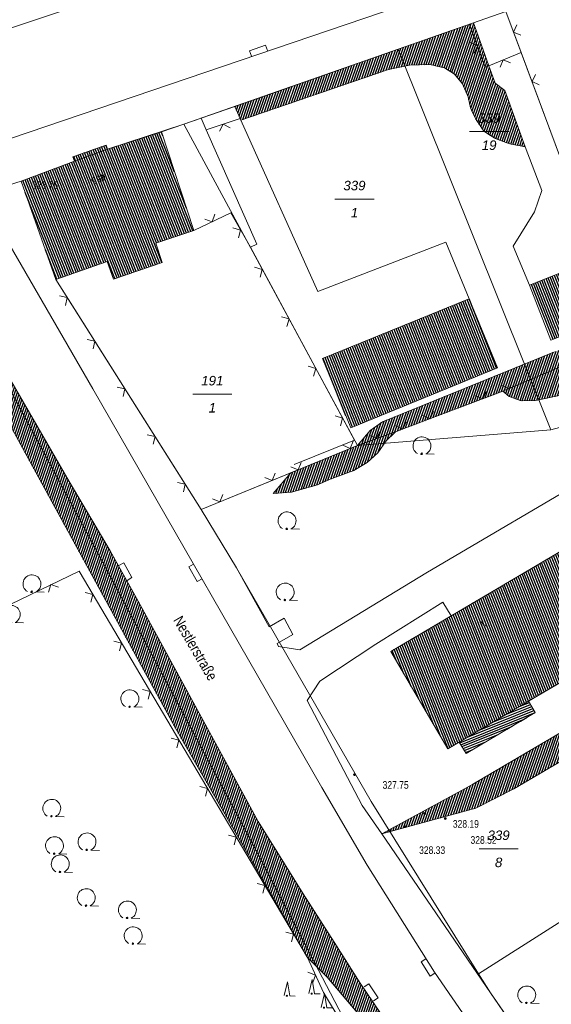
# Model space of a CAD drawing. Header units: metres. Extents: x 345144 to 348639, y 5629211 to 5635235.
# Tile 983 of 1056: x 347393 to 347440, y 5631269 to 5631356. Entities that reach past the tile are written whole.
import ezdxf
from ezdxf.enums import TextEntityAlignment as Align

# ---------------------------------------------------------------- set-up
doc = ezdxf.new("R2010")
doc.units = ezdxf.units.M
doc.header["$MEASUREMENT"] = 0
doc.linetypes.add('4_4', pattern=[1.4, 0.7, -0.7])
for name, color, linetype in [('011 Gebäude', 7, 'Continuous'), ('028 Geländeform', 7, 'Continuous'), ('028 Geländeform Ausg.', 7, 'Continuous'), ('065-066 Ver_Entsorgung Ausg.', 7, 'Continuous'), ('081-083 Topographie', 7, 'Continuous'), ('AX Flurstück', 7, 'Continuous'), ('AX Gebäude', 7, 'Continuous'), ('Definitionslinie', 7, 'Continuous'), ('Präsentationsobjekt -Text (punktförmig)', 7, 'Continuous'), ('Strasse Lokation', 7, 'Continuous')]:
    doc.layers.add(name, color=color, linetype=linetype)
doc.styles.add('ARIAL', font='arial.ttf', dxfattribs={"height": 1})
doc.styles.add('ARIALIT', font='ariali.ttf', dxfattribs={"height": 1})
pattern_1 = [(250.9552151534, (0, 0), (0.1890527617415, -0.065261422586), [])]
pattern_2 = [(111.5294117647, (0, 0), (-0.186045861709, -0.07339575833), [])]

# ---------------------------------------------------------------- blocks, each defined once
blk = doc.blocks.new('alk_043x_nrw')
h = blk.add_hatch(color=7)
edge = h.paths.add_edge_path(flags=0)
edge.add_arc((0, 0), 1, 180, 360, ccw=False)
edge.add_arc((0, 0), 1, 0, 180, ccw=False)
blk = doc.blocks.new('alk_7100_nrwx2')
at = {"true_color": 0x2e2e2e}
h = blk.add_hatch(color=250, dxfattribs=at)
edge = h.paths.add_edge_path(flags=0)
edge.add_arc((0.024073, -0.597267), 0.057254, 180, 360, ccw=False)
edge.add_arc((0.024073, -0.597267), 0.057255, 0, 180, ccw=False)
at = {"color": 250, "lineweight": 5, "true_color": 0x2e2e2e, "flags": 128}
blk.add_lwpolyline([(0.349382, -0.597267), (1, -0.597267)], dxfattribs=at)
at = {"color": 250, "lineweight": 5, "true_color": 0x2e2e2e}
for centre, radius, start, end in [((0.024073, 0.012362), 0.690995, -61.91481688, -118.08518312), ((0.024073, -0.597267), 0.057255, 0, 180), ((0.024073, -0.597267), 0.057254, 180, 0)]:
    blk.add_arc(centre, radius, start, end, dxfattribs=at)
blk = doc.blocks.new('alk_7200_nrwx2')
at = {"true_color": 0x2e2e2e}
h = blk.add_hatch(color=250, dxfattribs=at)
edge = h.paths.add_edge_path(flags=0)
edge.add_arc((-0.020544, -0.388118), 0.055525, 180, 360, ccw=False)
edge.add_arc((-0.020544, -0.388118), 0.055525, 0, 180, ccw=False)
at = {"color": 250, "lineweight": 5, "true_color": 0x2e2e2e, "flags": 128}
blk.add_lwpolyline([(-0.298168, -0.388118), (-0.020544, 1), (0.257079, -0.388118), (0.812326, -0.388118)], dxfattribs=at)
blk.add_lwpolyline([(-0.298168, -0.388118), (-0.020544, 1), (0.257079, -0.388118), (0.812326, -0.388118)], dxfattribs=at)
at = {"color": 250, "lineweight": 5, "true_color": 0x2e2e2e}
for start, end in [(0, 180), (180, 0)]:
    blk.add_arc((-0.020544, -0.388118), 0.055525, start, end, dxfattribs=at)
blk = doc.blocks.new('swc_strasseneinlauf')
at = {"color": 7, "lineweight": 5, "flags": 128}
blk.add_lwpolyline([(-1, 0), (-1, -0.666667), (1, -0.666667), (1, 0)], dxfattribs=at)

msp = doc.modelspace()

# ---------------------------------------------------------------- hatches: boundary and pattern name
at = {"layer": '011 Gebäude', "true_color": 0x8f8f8f}
h = msp.add_hatch(dxfattribs=at)
h.set_pattern_fill('_USER', color=252, scale=0.2, angle=201.88235294, style=0, pattern_type=0)
h.set_pattern_definition([(201.882352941, (0, 0), (0.074540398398, -0.185590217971), [])])
h.paths.add_polyline_path([(347438.805, 5631294.974), (347432.653, 5631291.35), (347432.653, 5631291.35), (347432.058, 5631292.361), (347432.058, 5631292.361), (347438.204, 5631295.995), (347438.204, 5631295.995)], flags=0)
at = {"layer": '028 Geländeform', "true_color": 0xb27500}
h = msp.add_hatch(dxfattribs=at)
h.set_pattern_fill('_USER', color=44, scale=0.2, angle=250.95521515, style=0, pattern_type=0)
h.set_pattern_definition(pattern_1)
h.paths.add_polyline_path([(347433.32, 5631356.174), (347434.023, 5631354.204), (347434.023, 5631354.204), (347434.677, 5631352.372), (347434.677, 5631352.372), (347435.233, 5631350.812), (347435.233, 5631350.812), (347436.098, 5631350.183), (347436.098, 5631350.183), (347436.452, 5631349.201), (347436.452, 5631349.201), (347437.132, 5631347.315), (347437.132, 5631347.315), (347437.904, 5631345.176), (347437.904, 5631345.176), (347436.555, 5631345.425), (347436.555, 5631345.425), (347435.633, 5631345.767), (347435.633, 5631345.767), (347435.2, 5631345.928), (347435.2, 5631345.928), (347434.581, 5631346.334), (347434.581, 5631346.334), (347434.225, 5631346.568), (347434.225, 5631346.568), (347433.722, 5631347.319), (347433.722, 5631347.319), (347433.598, 5631347.503), (347433.598, 5631347.503), (347433.155, 5631348.438), (347433.155, 5631348.438), (347433.058, 5631348.642), (347433.058, 5631348.642), (347432.84, 5631349.608), (347432.84, 5631349.608), (347432.328, 5631350.776), (347432.328, 5631350.776), (347431.636, 5631351.625), (347431.636, 5631351.625), (347430.735, 5631352.172), (347430.735, 5631352.172), (347429.43, 5631352.472), (347429.43, 5631352.472), (347427.638, 5631352.431), (347427.638, 5631352.431), (347425.781, 5631352.04), (347425.781, 5631352.04), (347412.674, 5631347.551), (347412.674, 5631347.551), (347412.608, 5631347.697), (347412.608, 5631347.697), (347412.128, 5631348.756), (347412.128, 5631348.756), (347426.634, 5631353.837), (347426.634, 5631353.837)], flags=0)
h = msp.add_hatch(dxfattribs=at)
h.set_pattern_fill('_USER', color=44, scale=0.2, angle=250.95521515, style=0, pattern_type=0)
h.set_pattern_definition(pattern_1)
h.paths.add_polyline_path([(347406.831, 5631293.669), (347391.698, 5631321.394), (347391.698, 5631321.394), (347387.651, 5631328.613), (347387.651, 5631328.613), (347382.207, 5631337.149), (347382.207, 5631337.149), (347382.437, 5631338.36), (347382.437, 5631338.36), (347382.586, 5631339.146), (347382.586, 5631339.146), (347382.58925, 5631339.145625), (347382.5925, 5631339.14525), (347382.59575, 5631339.144875), (347382.599, 5631339.1445), (347382.60225, 5631339.144125), (347382.6055, 5631339.14375), (347382.60875, 5631339.143375), (347382.612, 5631339.143), (347382.61525, 5631339.142625), (347382.6185, 5631339.14225), (347382.62175, 5631339.141875), (347382.625, 5631339.1415), (347382.62825, 5631339.141125), (347382.6315, 5631339.14075), (347382.63475, 5631339.140375), (347382.638, 5631339.14), (347382.638, 5631339.14), (347382.638625, 5631339.14), (347382.639266, 5631339.139984), (347382.639906, 5631339.139969), (347382.640563, 5631339.139938), (347382.641219, 5631339.139906), (347382.641891, 5631339.139859), (347382.642562, 5631339.139813), (347382.64325, 5631339.13975), (347382.643937, 5631339.139688), (347382.644641, 5631339.139609), (347382.645344, 5631339.139531), (347382.646062, 5631339.139438), (347382.646781, 5631339.139344), (347382.647516, 5631339.139234), (347382.64825, 5631339.139125), (347382.649, 5631339.139), (347382.649, 5631339.139), (347382.725875, 5631339.1295), (347382.801328, 5631339.116719), (347382.876781, 5631339.103937), (347382.950813, 5631339.087875), (347383.024844, 5631339.071812), (347383.097453, 5631339.052469), (347383.170063, 5631339.033125), (347383.24125, 5631339.0105), (347383.312438, 5631338.987875), (347383.382203, 5631338.961969), (347383.451969, 5631338.936063), (347383.520313, 5631338.906875), (347383.588656, 5631338.877688), (347383.655578, 5631338.845219), (347383.7225, 5631338.81275), (347383.788, 5631338.777), (347383.788, 5631338.777), (347383.790375, 5631338.775625), (347383.792766, 5631338.77425), (347383.795156, 5631338.772875), (347383.797563, 5631338.7715), (347383.799969, 5631338.770125), (347383.802391, 5631338.76875), (347383.804813, 5631338.767375), (347383.80725, 5631338.766), (347383.809688, 5631338.764625), (347383.812141, 5631338.76325), (347383.814594, 5631338.761875), (347383.817063, 5631338.7605), (347383.819531, 5631338.759125), (347383.822016, 5631338.75775), (347383.8245, 5631338.756375), (347383.827, 5631338.755), (347383.827, 5631338.755), (347383.844125, 5631338.745375), (347383.861141, 5631338.735516), (347383.878156, 5631338.725656), (347383.895062, 5631338.715563), (347383.911969, 5631338.705469), (347383.928766, 5631338.695141), (347383.945563, 5631338.684813), (347383.96225, 5631338.67425), (347383.978938, 5631338.663688), (347383.995516, 5631338.652891), (347384.012094, 5631338.642094), (347384.028562, 5631338.631063), (347384.045031, 5631338.620031), (347384.061391, 5631338.608766), (347384.07775, 5631338.5975), (347384.094, 5631338.586), (347384.094, 5631338.586), (347384.096375, 5631338.584375), (347384.098734, 5631338.58275), (347384.101094, 5631338.581125), (347384.103437, 5631338.5795), (347384.105781, 5631338.577875), (347384.108109, 5631338.57625), (347384.110437, 5631338.574625), (347384.11275, 5631338.573), (347384.115063, 5631338.571375), (347384.117359, 5631338.56975), (347384.119656, 5631338.568125), (347384.121937, 5631338.5665), (347384.124219, 5631338.564875), (347384.126484, 5631338.56325), (347384.12875, 5631338.561625), (347384.131, 5631338.56), (347384.131, 5631338.56), (347384.13125, 5631338.559875), (347384.1315, 5631338.559734), (347384.13175, 5631338.559594), (347384.132, 5631338.559438), (347384.13225, 5631338.559281), (347384.1325, 5631338.559109), (347384.13275, 5631338.558938), (347384.133, 5631338.55875), (347384.13325, 5631338.558563), (347384.1335, 5631338.558359), (347384.13375, 5631338.558156), (347384.134, 5631338.557938), (347384.13425, 5631338.557719), (347384.1345, 5631338.557484), (347384.13475, 5631338.55725), (347384.135, 5631338.557), (347384.135, 5631338.557), (347384.149, 5631338.546875), (347384.162938, 5631338.536563), (347384.176875, 5631338.52625), (347384.19075, 5631338.51575), (347384.204625, 5631338.50525), (347384.218437, 5631338.494563), (347384.23225, 5631338.483875), (347384.246, 5631338.473), (347384.25975, 5631338.462125), (347384.273438, 5631338.451063), (347384.287125, 5631338.44), (347384.30075, 5631338.42875), (347384.314375, 5631338.4175), (347384.327937, 5631338.406063), (347384.3415, 5631338.394625), (347384.355, 5631338.383), (347384.355, 5631338.383), (347384.84, 5631337.205), (347384.84, 5631337.205), (347385.374, 5631336.27), (347385.374, 5631336.27), (347397.441, 5631315.468), (347397.441, 5631315.468), (347401.061, 5631309.332), (347401.061, 5631309.332), (347403.568, 5631304.851), (347403.568, 5631304.851), (347414.214, 5631285.322), (347414.214, 5631285.322), (347418.208, 5631278.904), (347418.208, 5631278.904), (347420.945, 5631274.604), (347420.945, 5631274.604), (347423.256, 5631270.975), (347423.256, 5631270.975), (347432.158, 5631257.838), (347432.158, 5631257.838), (347441.344, 5631244.954), (347441.344, 5631244.954), (347447.534, 5631236.917), (347447.534, 5631236.917), (347449.165, 5631234.8), (347449.165, 5631234.8), (347448.175, 5631235.193), (347448.175, 5631235.193), (347446.902, 5631235.919), (347446.902, 5631235.919), (347431.741, 5631255.825), (347431.741, 5631255.825), (347422.993, 5631268.373), (347422.993, 5631268.373), (347420.334, 5631271.515), (347420.334, 5631271.515), (347419.386, 5631272.446), (347419.386, 5631272.446), (347418.575, 5631273.242), (347418.575, 5631273.242)], flags=0)
h = msp.add_hatch(dxfattribs=at)
h.set_pattern_fill('_USER', color=44, scale=0.2, angle=250.95521515, style=0, pattern_type=0)
h.set_pattern_definition(pattern_1)
h.paths.add_polyline_path([(347425.236, 5631320.777), (347436.963, 5631325.549), (347436.963, 5631325.549), (347440.521, 5631326.995), (347440.521, 5631326.995), (347442.58, 5631327.834), (347442.58, 5631327.834), (347445.479, 5631329.013), (347445.479, 5631329.013), (347445.723, 5631329.112), (347445.723, 5631329.112), (347446.267, 5631327.871), (347446.267, 5631327.871), (347447.661, 5631324.878), (347447.661, 5631324.878), (347448.06, 5631324.02), (347448.06, 5631324.02), (347448.611, 5631323.334), (347448.611, 5631323.334), (347448.823, 5631323.246), (347448.823, 5631323.246), (347449.341, 5631323.029), (347449.341, 5631323.029), (347448.977, 5631320.147), (347448.977, 5631320.147), (347446.59, 5631324.325), (347446.59, 5631324.325), (347438.856, 5631322.673), (347438.856, 5631322.673), (347437.54, 5631322.647), (347437.54, 5631322.647), (347436.483, 5631323.033), (347436.483, 5631323.033), (347435.929, 5631323.5), (347435.929, 5631323.5), (347427.687, 5631320.379), (347427.687, 5631320.379), (347426.396, 5631319.894), (347426.396, 5631319.894), (347425.574, 5631319.084), (347425.574, 5631319.084), (347424.822, 5631318.024), (347424.822, 5631318.024), (347423.874, 5631317.16), (347423.874, 5631317.16), (347422.701, 5631316.47), (347422.701, 5631316.47), (347420.608, 5631315.676), (347420.608, 5631315.676), (347419.471, 5631315.191), (347419.471, 5631315.191), (347417.162, 5631314.547), (347417.162, 5631314.547), (347415.534, 5631314.404), (347415.534, 5631314.404), (347417.102, 5631316.259), (347417.102, 5631316.259), (347423.014, 5631318.68), (347423.014, 5631318.68), (347424.153, 5631320.013), (347424.153, 5631320.013)], flags=0)
h = msp.add_hatch(dxfattribs=at)
h.set_pattern_fill('_USER', color=44, scale=0.2, angle=250.95521515, style=0, pattern_type=0)
h.set_pattern_definition(pattern_1)
h.paths.add_polyline_path([(347433.321, 5631288.672), (347471.151, 5631310.906), (347471.151, 5631310.906), (347471.449, 5631311.081), (347471.449, 5631311.081), (347475.222, 5631313.356), (347475.222, 5631313.356), (347476.416, 5631314.094), (347476.416, 5631314.094), (347478.282, 5631315.247), (347478.282, 5631315.247), (347477.229, 5631313.244), (347477.229, 5631313.244), (347476.167, 5631312.025), (347476.167, 5631312.025), (347474.353, 5631310.594), (347474.353, 5631310.594), (347472.337, 5631309.017), (347472.337, 5631309.017), (347436.893, 5631288.223), (347436.893, 5631288.223), (347433.512, 5631286.505), (347433.512, 5631286.505), (347425.177, 5631284.233), (347425.177, 5631284.233), (347432.628, 5631288.265), (347432.628, 5631288.265)], flags=0)
at = {"layer": 'AX Gebäude', "true_color": 0x4f4f4f}
h = msp.add_hatch(dxfattribs=at)
h.set_pattern_fill('_USER', color=251, scale=0.2, angle=111.52941176, style=0, pattern_type=0)
h.set_pattern_definition(pattern_2)
h.paths.add_polyline_path([(347400.846, 5631344.958), (347405.613, 5631346.516), (347408.488, 5631337.738), (347405.11, 5631336.627), (347405.685, 5631334.907), (347401.354, 5631333.436), (347400.81, 5631335.012), (347396.244, 5631333.407), (347393.175, 5631342.118), (347397.892, 5631343.907), (347397.753, 5631344.286), (347400.719, 5631345.335)], flags=0)
h = msp.add_hatch(dxfattribs=at)
h.set_pattern_fill('_USER', color=251, scale=0.2, angle=111.52941176, style=0, pattern_type=0)
h.set_pattern_definition(pattern_2)
h.paths.add_polyline_path([(347438.278, 5631332.899), (347443.292, 5631334.868), (347445.209, 5631329.99), (347440.195, 5631328.02)], flags=0)
h = msp.add_hatch(dxfattribs=at)
h.set_pattern_fill('_USER', color=251, scale=0.2, angle=111.52941176, style=0, pattern_type=0)
h.set_pattern_definition(pattern_2)
h.paths.add_polyline_path([(347419.912, 5631326.383), (347432.944, 5631331.702), (347435.45, 5631325.562), (347422.418, 5631320.242)], flags=0)
h = msp.add_hatch(dxfattribs=at)
h.set_pattern_fill('_USER', color=251, scale=0.2, angle=111.52941176, style=0, pattern_type=0)
h.set_pattern_definition(pattern_2)
h.paths.add_polyline_path([(347425.975, 5631300.408), (347460.33, 5631320.657), (347465.42, 5631311.945), (347438.203, 5631295.995), (347431.047, 5631291.767)], flags=0)

# ---------------------------------------------------------------- linework, layer by layer
at = {"layer": '011 Gebäude', "color": 251, "linetype": 'Continuous', "lineweight": 13, "true_color": 0x4f4f4f, "flags": 128}
msp.add_lwpolyline([(347438.805, 5631294.974), (347432.653, 5631291.35), (347432.653, 5631291.35), (347432.058, 5631292.361), (347432.058, 5631292.361), (347438.204, 5631295.995), (347438.204, 5631295.995), (347438.805, 5631294.974)], dxfattribs=at)
at = {"layer": '081-083 Topographie', "color": 7, "linetype": 'Continuous', "lineweight": 5, "flags": 128}
for points in [[(347559.194, 5631403.408), (347553.763, 5631401.16), (347553.763, 5631401.16), (347545.83, 5631397.923), (347545.83, 5631397.923), (347535.431, 5631394.333), (347535.431, 5631394.333), (347524.769, 5631390.798), (347524.769, 5631390.798), (347514.957, 5631387.413), (347514.957, 5631387.413), (347505.566, 5631384.009), (347505.566, 5631384.009), (347488.382, 5631378.43), (347488.382, 5631378.43), (347451.911, 5631366.204), (347451.911, 5631366.204), (347392.231, 5631345.921), (347392.231, 5631345.921), (347391.255, 5631345.427)], [(347436.176, 5631357.172), (347437.555, 5631353.541)], [(347432.967, 5631356.025), (347434.357, 5631352.242), (347434.357, 5631352.242), (347434.677, 5631352.372), (347434.677, 5631352.372), (347437.555, 5631353.541)], [(347437.555, 5631353.541), (347441.22, 5631343.689), (347441.22, 5631343.689), (347449.851, 5631323.096)], [(347409.133, 5631347.708), (347412.128, 5631348.756)], [(347405.612, 5631346.515), (347407.61, 5631347.175), (347407.61, 5631347.175), (347409.133, 5631347.708)], [(347413.512, 5631336.257), (347414.093, 5631336.549), (347414.093, 5631336.549), (347409.589, 5631346.676), (347409.589, 5631346.676), (347409.133, 5631347.708)], [(347409.589, 5631346.676), (347412.608, 5631347.697)], [(347412.674, 5631347.551), (347419.496, 5631332.334), (347419.496, 5631332.334), (347430.869, 5631336.712), (347430.869, 5631336.712), (347432.944, 5631331.702)], [(347437.904, 5631345.176), (347439.376, 5631341.304), (347439.376, 5631341.304), (347438.732, 5631339.401), (347438.732, 5631339.401), (347436.843, 5631336.352), (347436.843, 5631336.352), (347438.278, 5631332.898)], [(347389.716, 5631340.995), (347390.181, 5631339.816), (347390.181, 5631339.816), (347399.527, 5631323.697)], [(347408.488, 5631337.738), (347411.782, 5631339.313), (347411.782, 5631339.313), (347413.512, 5631336.257), (347413.512, 5631336.257), (347422.765, 5631319.142)], [(347385.374, 5631336.27), (347397.441, 5631315.468), (347397.441, 5631315.468), (347401.061, 5631309.332), (347401.061, 5631309.332), (347403.568, 5631304.851), (347403.568, 5631304.851), (347414.214, 5631285.322), (347414.214, 5631285.322), (347418.208, 5631278.904), (347418.208, 5631278.904), (347420.945, 5631274.604), (347420.945, 5631274.604), (347423.256, 5631270.975), (347423.256, 5631270.975), (347432.158, 5631257.838)], [(347396.244, 5631333.407), (347398.283, 5631330.181), (347398.283, 5631330.181), (347409.144, 5631313), (347409.144, 5631313), (347417.102, 5631316.259), (347417.102, 5631316.259), (347423.014, 5631318.68), (347423.014, 5631318.68), (347426.396, 5631319.894), (347426.396, 5631319.894), (347427.687, 5631320.379), (347427.687, 5631320.379), (347435.929, 5631323.5), (347435.929, 5631323.5), (347446.267, 5631327.871)], [(347409.144, 5631313), (347412.285, 5631307.809), (347412.285, 5631307.809), (347415.173, 5631302.587), (347415.173, 5631302.587), (347416.505, 5631303.35), (347416.505, 5631303.35), (347417.277, 5631301.906), (347417.277, 5631301.906), (347415.889, 5631301.112), (347415.889, 5631301.112), (347416.015, 5631300.851), (347416.015, 5631300.851), (347417.907, 5631300.552), (347417.907, 5631300.552), (347429.222, 5631307.435), (347429.222, 5631307.435), (347444.543, 5631316.432), (347444.543, 5631316.432), (347441.378, 5631321.456), (347441.378, 5631321.456), (347445.068, 5631323.253)], [(347417.399, 5631316.981), (347422.765, 5631319.142)], [(347384.325, 5631300.768), (347398.305, 5631307.539), (347398.305, 5631307.539), (347418.575, 5631273.242), (347418.575, 5631273.242), (347420.009, 5631270.148), (347420.009, 5631270.148), (347427.849, 5631257.13), (347427.849, 5631257.13), (347429.696, 5631253.824), (347429.696, 5631253.824), (347446.14, 5631232.185), (347446.14, 5631232.185), (347466.352, 5631206.14)], [(347436.952, 5631267.024), (347434.82, 5631270.109), (347434.82, 5631270.109), (347425.177, 5631284.233), (347425.177, 5631284.233), (347423.445, 5631286.746), (347423.445, 5631286.746), (347418.556, 5631296.057), (347418.556, 5631296.057), (347419.669, 5631297.76), (347419.669, 5631297.76), (347424.644, 5631301.054), (347424.644, 5631301.054), (347430.61, 5631304.77), (347430.61, 5631304.77), (347431.33, 5631303.565)]]:
    msp.add_lwpolyline(points, dxfattribs=at)
at = {"layer": 'AX Flurstück', "color": 8, "linetype": 'Continuous', "lineweight": 13, "true_color": 0x808080, "flags": 128}
for points in [[(347563.524, 5631400.091), (347541.154, 5631392.574), (347538.773, 5631391.83), (347533.267, 5631390.021), (347509.655, 5631382.233), (347493.091, 5631376.415), (347492.485, 5631376.203), (347489.06, 5631375.135), (347476.7, 5631371.135), (347473.404, 5631370.068), (347469.194, 5631368.706), (347456.884, 5631364.406), (347436.176, 5631357.172), (347426.634, 5631353.837), (347407.611, 5631347.175), (347400.846, 5631344.958), (347397.892, 5631343.907), (347393.175, 5631342.118)], [(347456.884, 5631364.406), (347460.301, 5631356.953), (347470.02, 5631336.275), (347472.537, 5631331.219), (347449.985, 5631322.698), (347441.22, 5631343.689), (347436.176, 5631357.172), (347456.884, 5631364.406)], [(347436.176, 5631357.172), (347441.22, 5631343.689), (347449.985, 5631322.698), (347440.192, 5631320.074), (347426.634, 5631353.837), (347436.176, 5631357.172)], [(347426.634, 5631353.837), (347440.192, 5631320.074), (347423.014, 5631318.681), (347407.611, 5631347.175), (347426.634, 5631353.837)], [(347407.611, 5631347.175), (347423.014, 5631318.681), (347409.145, 5631313), (347396.244, 5631333.407), (347393.175, 5631342.118), (347397.892, 5631343.907), (347400.846, 5631344.958), (347407.611, 5631347.175)], [(347393.175, 5631342.118), (347388.425, 5631340.648), (347383.962, 5631338.831), (347344.17, 5631326.531), (347310.778, 5631315.187), (347302.146, 5631312.065), (347293.928, 5631309.093), (347294.6, 5631307.448), (347278.76, 5631302.208)], [(347388.425, 5631340.648), (347393.175, 5631342.118), (347396.244, 5631333.407), (347409.145, 5631313), (347412.286, 5631307.809), (347424.223, 5631287.101), (347433.759, 5631271.813), (347434.82, 5631270.109), (347446.19, 5631253.657), (347458.131, 5631237.721), (347470.356, 5631221.865), (347480.443, 5631208.827), (347482.552, 5631206.069), (347494.83, 5631190.279), (347507.077, 5631174.492), (347515.417, 5631163.756)], [(347398.443, 5631162.881), (347388.988, 5631174.67), (347368.831, 5631202.336), (347354.26, 5631224.605), (347338.46, 5631257.681), (347322.685, 5631290.449), (347310.778, 5631315.187), (347344.17, 5631326.531), (347383.962, 5631338.831), (347384.84, 5631337.205), (347399.906, 5631309.244), (347413.811, 5631283.114), (347422.076, 5631267.3), (347427.849, 5631257.131), (347446.139, 5631232.186), (347466.217, 5631207.86)], [(347515.469, 5631146.562), (347466.217, 5631207.86), (347446.139, 5631232.186), (347427.849, 5631257.131), (347422.076, 5631267.3), (347413.811, 5631283.114), (347399.906, 5631309.244), (347384.84, 5631337.205)], [(347423.014, 5631318.681), (347440.192, 5631320.074), (347449.985, 5631322.698), (347472.537, 5631331.219), (347472.833, 5631330.626), (347486.095, 5631305.071), (347433.759, 5631271.813), (347424.223, 5631287.101), (347412.286, 5631307.809), (347409.145, 5631313), (347423.014, 5631318.681)], [(347486.095, 5631305.071), (347503.955, 5631270.533), (347458.131, 5631237.721), (347446.19, 5631253.657), (347434.82, 5631270.109), (347433.759, 5631271.813), (347486.095, 5631305.071)]]:
    msp.add_lwpolyline(points, dxfattribs=at)
at = {"layer": 'AX Gebäude', "color": 7, "linetype": 'Continuous', "lineweight": 5, "flags": 128}
for points in [[(347400.846, 5631344.958), (347405.613, 5631346.516), (347408.488, 5631337.738), (347405.11, 5631336.627), (347405.685, 5631334.907), (347401.354, 5631333.436), (347400.81, 5631335.012), (347396.244, 5631333.407), (347393.175, 5631342.118), (347397.892, 5631343.907), (347397.753, 5631344.286), (347400.719, 5631345.335), (347400.846, 5631344.958)], [(347438.278, 5631332.899), (347443.292, 5631334.868), (347445.209, 5631329.99), (347440.195, 5631328.02), (347438.278, 5631332.899)], [(347419.912, 5631326.383), (347432.944, 5631331.702), (347435.45, 5631325.562), (347422.418, 5631320.242), (347419.912, 5631326.383)], [(347425.975, 5631300.408), (347460.33, 5631320.657), (347465.42, 5631311.945), (347438.203, 5631295.995), (347431.047, 5631291.767), (347425.975, 5631300.408)]]:
    msp.add_lwpolyline(points, dxfattribs=at)
at = {"layer": 'Definitionslinie', "color": 219, "linetype": 'Continuous', "lineweight": 5, "true_color": 0x5c3d57, "flags": 128}
for points in [[(347542.004, 5631406.284), (347536.606, 5631404.228), (347532.834, 5631402.91), (347524.55, 5631400.107), (347524.377, 5631400.049), (347505.695, 5631393.908), (347488.741, 5631388.153), (347466.697, 5631380.81), (347449.015, 5631374.851), (347436.052, 5631370.355), (347418.567, 5631364.641), (347402.435, 5631359.117), (347382.236, 5631352.39)], [(347429.843, 5631271.938), (347423.88, 5631281.452), (347419.871, 5631288.344), (347399.527, 5631323.697)], [(347429.843, 5631271.938), (347441.798, 5631254.577), (347447.368, 5631246.924), (347451.084, 5631241.855), (347454.492, 5631237.366), (347463.15, 5631226.207)]]:
    msp.add_lwpolyline(points, dxfattribs=at)
at = {"layer": 'Definitionslinie', "color": 7, "linetype": 'Continuous', "lineweight": 5, "flags": 128}
for points in [[(347392.231, 5631345.921), (347451.911, 5631366.204)], [(347436.176, 5631357.172), (347437.555, 5631353.541)], [(347432.967, 5631356.025), (347434.357, 5631352.242)], [(347437.155, 5631356.001), (347436.866, 5631355.357), (347437.51, 5631355.067)], [(347437.155, 5631356.001), (347436.866, 5631355.357), (347437.51, 5631355.067)], [(347433.365, 5631353.492), (347433.662, 5631354.134), (347433.02, 5631354.43)], [(347433.365, 5631353.492), (347433.662, 5631354.134), (347433.02, 5631354.43)], [(347434.357, 5631352.242), (347434.677, 5631352.372), (347434.677, 5631352.372), (347437.555, 5631353.541)], [(347437.555, 5631353.541), (347441.22, 5631343.689)], [(347436.607, 5631352.616), (347435.956, 5631352.892), (347435.681, 5631352.24)], [(347436.607, 5631352.616), (347435.956, 5631352.892), (347435.681, 5631352.24)], [(347438.81, 5631351.601), (347438.516, 5631350.958), (347439.159, 5631350.664)], [(347438.81, 5631351.601), (347438.516, 5631350.958), (347439.159, 5631350.664)], [(347409.133, 5631347.708), (347412.128, 5631348.756)], [(347405.612, 5631346.515), (347407.61, 5631347.175)], [(347407.61, 5631347.175), (347409.133, 5631347.708)], [(347409.133, 5631347.708), (347409.589, 5631346.676)], [(347409.589, 5631346.676), (347412.608, 5631347.697)], [(347411.732, 5631346.873), (347411.099, 5631347.187), (347410.785, 5631346.553)], [(347411.732, 5631346.873), (347411.099, 5631347.187), (347410.785, 5631346.553)], [(347412.674, 5631347.551), (347419.496, 5631332.334)], [(347409.589, 5631346.676), (347414.093, 5631336.549)], [(347437.904, 5631345.176), (347439.376, 5631341.304)], [(347438.732, 5631339.401), (347439.376, 5631341.304)], [(347390.181, 5631339.816), (347399.527, 5631323.697)], [(347408.488, 5631337.738), (347411.782, 5631339.313)], [(347409.468, 5631338.761), (347410.135, 5631338.526), (347410.37, 5631339.192)], [(347409.468, 5631338.761), (347410.135, 5631338.526), (347410.37, 5631339.192)], [(347411.782, 5631339.313), (347413.512, 5631336.257)], [(347436.843, 5631336.352), (347438.732, 5631339.401)], [(347412.458, 5631337.104), (347412.647, 5631337.785), (347411.966, 5631337.974)], [(347412.458, 5631337.104), (347412.647, 5631337.785), (347411.966, 5631337.974)], [(347419.496, 5631332.334), (347430.869, 5631336.712)], [(347430.869, 5631336.712), (347432.944, 5631331.702)], [(347385.374, 5631336.27), (347397.441, 5631315.468)], [(347413.512, 5631336.257), (347414.093, 5631336.549)], [(347413.512, 5631336.257), (347422.765, 5631319.142)], [(347436.843, 5631336.352), (347438.278, 5631332.898)], [(347414.37, 5631333.619), (347414.572, 5631334.297), (347413.894, 5631334.499)], [(347414.37, 5631333.619), (347414.572, 5631334.297), (347413.894, 5631334.499)], [(347396.244, 5631333.407), (347398.283, 5631330.181)], [(347397.108, 5631331.104), (347397.264, 5631331.794), (347396.574, 5631331.949)], [(347397.108, 5631331.104), (347397.264, 5631331.794), (347396.574, 5631331.949)], [(347398.283, 5631330.181), (347409.144, 5631313)], [(347416.748, 5631329.221), (347416.95, 5631329.899), (347416.272, 5631330.101)], [(347416.748, 5631329.221), (347416.95, 5631329.899), (347416.272, 5631330.101)], [(347399.551, 5631327.24), (347399.706, 5631327.93), (347399.016, 5631328.085)], [(347399.551, 5631327.24), (347399.706, 5631327.93), (347399.016, 5631328.085)], [(347435.929, 5631323.5), (347446.267, 5631327.871)], [(347419.125, 5631324.823), (347419.327, 5631325.5), (347418.65, 5631325.702)], [(347419.125, 5631324.823), (347419.327, 5631325.5), (347418.65, 5631325.702)], [(347435.837, 5631324.004), (347436.493, 5631323.738), (347436.759, 5631324.394)], [(347435.837, 5631324.004), (347436.493, 5631323.738), (347436.759, 5631324.394)], [(347402.222, 5631323.014), (347402.378, 5631323.704), (347401.688, 5631323.859)], [(347402.222, 5631323.014), (347402.378, 5631323.704), (347401.688, 5631323.859)], [(347427.687, 5631320.379), (347435.929, 5631323.5)], [(347433.501, 5631323.115), (347434.146, 5631322.825), (347434.437, 5631323.469)], [(347433.501, 5631323.115), (347434.146, 5631322.825), (347434.437, 5631323.469)], [(347421.503, 5631320.424), (347421.705, 5631321.102), (347421.028, 5631321.304)], [(347421.503, 5631320.424), (347421.705, 5631321.102), (347421.028, 5631321.304)], [(347428.825, 5631321.345), (347429.47, 5631321.054), (347429.761, 5631321.699)], [(347428.825, 5631321.345), (347429.47, 5631321.054), (347429.761, 5631321.699)], [(347426.396, 5631319.894), (347427.687, 5631320.379)], [(347426.398, 5631320.429), (347427.042, 5631320.137), (347427.334, 5631320.78)], [(347426.398, 5631320.429), (347427.042, 5631320.137), (347427.334, 5631320.78)], [(347404.894, 5631318.788), (347405.049, 5631319.477), (347404.36, 5631319.633)], [(347404.894, 5631318.788), (347405.049, 5631319.477), (347404.36, 5631319.633)], [(347417.399, 5631316.981), (347422.765, 5631319.142)], [(347423.014, 5631318.68), (347426.396, 5631319.894)], [(347424.065, 5631319.589), (347424.705, 5631319.287), (347425.007, 5631319.927)], [(347424.065, 5631319.589), (347424.705, 5631319.287), (347425.007, 5631319.927)], [(347417.102, 5631316.259), (347423.014, 5631318.68)], [(347421.719, 5631318.69), (347422.372, 5631318.417), (347422.645, 5631319.069)], [(347421.719, 5631318.69), (347422.372, 5631318.417), (347422.645, 5631319.069)], [(347417.092, 5631316.795), (347417.744, 5631316.522), (347418.018, 5631317.174)], [(347417.092, 5631316.795), (347417.744, 5631316.522), (347418.018, 5631317.174)], [(347409.144, 5631313), (347417.102, 5631316.259)], [(347414.784, 5631315.85), (347415.437, 5631315.577), (347415.71, 5631316.229)], [(347414.784, 5631315.85), (347415.437, 5631315.577), (347415.71, 5631316.229)], [(347429.222, 5631307.435), (347444.543, 5631316.432)], [(347397.441, 5631315.468), (347401.061, 5631309.332)], [(347407.566, 5631314.561), (347407.721, 5631315.251), (347407.031, 5631315.406)], [(347407.566, 5631314.561), (347407.721, 5631315.251), (347407.031, 5631315.406)], [(347410.157, 5631313.955), (347410.809, 5631313.682), (347411.083, 5631314.334)], [(347410.157, 5631313.955), (347410.809, 5631313.682), (347411.083, 5631314.334)], [(347409.144, 5631313), (347412.285, 5631307.809)], [(347401.061, 5631309.332), (347403.568, 5631304.851)], [(347412.285, 5631307.809), (347415.173, 5631302.587)], [(347384.325, 5631300.768), (347398.305, 5631307.539)], [(347398.305, 5631307.539), (347418.575, 5631273.242)], [(347417.907, 5631300.552), (347429.222, 5631307.435)], [(347396.483, 5631306.101), (347395.815, 5631306.333), (347395.583, 5631305.665)], [(347396.483, 5631306.101), (347395.815, 5631306.333), (347395.583, 5631305.665)], [(347399.36, 5631304.771), (347399.536, 5631305.456), (347398.851, 5631305.632)], [(347399.36, 5631304.771), (347399.536, 5631305.456), (347398.851, 5631305.632)], [(347403.568, 5631304.851), (347414.214, 5631285.322)], [(347424.644, 5631301.054), (347430.61, 5631304.77)], [(347430.61, 5631304.77), (347431.33, 5631303.565)], [(347415.173, 5631302.587), (347416.505, 5631303.35)], [(347416.505, 5631303.35), (347417.277, 5631301.906)], [(347415.889, 5631301.112), (347417.277, 5631301.906)], [(347401.904, 5631300.467), (347402.08, 5631301.152), (347401.395, 5631301.328)], [(347401.904, 5631300.467), (347402.08, 5631301.152), (347401.395, 5631301.328)], [(347415.889, 5631301.112), (347416.015, 5631300.851)], [(347416.015, 5631300.851), (347417.907, 5631300.552)], [(347419.669, 5631297.76), (347424.644, 5631301.054)], [(347418.556, 5631296.057), (347419.669, 5631297.76)], [(347404.448, 5631296.162), (347404.624, 5631296.847), (347403.939, 5631297.023)], [(347404.448, 5631296.162), (347404.624, 5631296.847), (347403.939, 5631297.023)], [(347418.556, 5631296.057), (347423.445, 5631286.746)], [(347406.992, 5631291.858), (347407.168, 5631292.543), (347406.483, 5631292.719)], [(347406.992, 5631291.858), (347407.168, 5631292.543), (347406.483, 5631292.719)], [(347409.536, 5631287.553), (347409.712, 5631288.238), (347409.027, 5631288.414)], [(347409.536, 5631287.553), (347409.712, 5631288.238), (347409.027, 5631288.414)], [(347423.445, 5631286.746), (347425.177, 5631284.233)], [(347414.214, 5631285.322), (347418.208, 5631278.904)], [(347425.177, 5631284.233), (347434.82, 5631270.109)], [(347412.08, 5631283.249), (347412.256, 5631283.934), (347411.571, 5631284.11)], [(347412.08, 5631283.249), (347412.256, 5631283.934), (347411.571, 5631284.11)], [(347414.624, 5631278.945), (347414.8, 5631279.629), (347414.115, 5631279.805)], [(347414.624, 5631278.945), (347414.8, 5631279.629), (347414.115, 5631279.805)], [(347418.208, 5631278.904), (347420.945, 5631274.604)], [(347417.168, 5631274.64), (347417.344, 5631275.325), (347416.659, 5631275.501)], [(347417.168, 5631274.64), (347417.344, 5631275.325), (347416.659, 5631275.501)], [(347420.945, 5631274.604), (347423.256, 5631270.975)], [(347418.575, 5631273.242), (347420.009, 5631270.148)], [(347419.049, 5631271.031), (347419.292, 5631271.695), (347418.628, 5631271.938)], [(347419.049, 5631271.031), (347419.292, 5631271.695), (347418.628, 5631271.938)], [(347423.256, 5631270.975), (347432.158, 5631257.838)], [(347420.009, 5631270.148), (347427.849, 5631257.13)], [(347434.82, 5631270.109), (347436.952, 5631267.024)]]:
    msp.add_lwpolyline(points, dxfattribs=at)
at = {"layer": 'Definitionslinie', "color": 44, "linetype": 'Continuous', "lineweight": 5, "true_color": 0xb27500, "flags": 128}
for points in [[(347426.634, 5631353.837), (347433.32, 5631356.174)], [(347433.32, 5631356.174), (347434.023, 5631354.204)], [(347434.023, 5631354.204), (347434.677, 5631352.372), (347434.677, 5631352.372), (347435.233, 5631350.812)], [(347412.128, 5631348.756), (347426.634, 5631353.837)], [(347425.781, 5631352.04), (347427.638, 5631352.431)], [(347427.638, 5631352.431), (347429.43, 5631352.472)], [(347429.43, 5631352.472), (347430.735, 5631352.172)], [(347412.674, 5631347.551), (347425.781, 5631352.04)], [(347430.735, 5631352.172), (347431.636, 5631351.625)], [(347431.636, 5631351.625), (347432.328, 5631350.776)], [(347432.328, 5631350.776), (347432.84, 5631349.608)], [(347435.233, 5631350.812), (347436.098, 5631350.183)], [(347436.098, 5631350.183), (347436.452, 5631349.201)], [(347432.84, 5631349.608), (347433.058, 5631348.642)], [(347436.452, 5631349.201), (347437.132, 5631347.315)], [(347412.128, 5631348.756), (347412.608, 5631347.697)], [(347433.058, 5631348.642), (347433.155, 5631348.438)], [(347433.155, 5631348.438), (347433.598, 5631347.503)], [(347412.608, 5631347.697), (347412.674, 5631347.551)], [(347433.598, 5631347.503), (347433.722, 5631347.319)], [(347433.722, 5631347.319), (347434.225, 5631346.568)], [(347437.132, 5631347.315), (347437.904, 5631345.176)], [(347434.225, 5631346.568), (347434.581, 5631346.334)], [(347434.581, 5631346.334), (347435.2, 5631345.928)], [(347435.2, 5631345.928), (347435.633, 5631345.767)], [(347435.633, 5631345.767), (347436.555, 5631345.425)], [(347436.555, 5631345.425), (347437.904, 5631345.176)], [(347385.374, 5631336.27), (347397.441, 5631315.468)], [(347436.963, 5631325.549), (347440.521, 5631326.995)], [(347425.236, 5631320.777), (347436.963, 5631325.549)], [(347427.687, 5631320.379), (347435.929, 5631323.5)], [(347435.929, 5631323.5), (347436.483, 5631323.033)], [(347438.856, 5631322.673), (347446.59, 5631324.325)], [(347436.483, 5631323.033), (347437.54, 5631322.647)], [(347437.54, 5631322.647), (347438.856, 5631322.673)], [(347391.698, 5631321.394), (347406.831, 5631293.669)], [(347423.014, 5631318.68), (347424.153, 5631320.013)], [(347424.153, 5631320.013), (347425.236, 5631320.777)], [(347426.396, 5631319.894), (347427.687, 5631320.379)], [(347425.574, 5631319.084), (347426.396, 5631319.894)], [(347417.102, 5631316.259), (347423.014, 5631318.68)], [(347424.822, 5631318.024), (347425.574, 5631319.084)], [(347423.874, 5631317.16), (347424.822, 5631318.024)], [(347422.701, 5631316.47), (347423.874, 5631317.16)], [(347415.534, 5631314.404), (347417.102, 5631316.259)], [(347419.471, 5631315.191), (347420.608, 5631315.676)], [(347420.608, 5631315.676), (347422.701, 5631316.47)], [(347397.441, 5631315.468), (347401.061, 5631309.332)], [(347417.162, 5631314.547), (347419.471, 5631315.191)], [(347415.534, 5631314.404), (347417.162, 5631314.547)], [(347433.321, 5631288.672), (347471.151, 5631310.906)], [(347401.061, 5631309.332), (347403.568, 5631304.851)], [(347436.893, 5631288.223), (347472.337, 5631309.017)], [(347403.568, 5631304.851), (347414.214, 5631285.322)], [(347406.831, 5631293.669), (347418.575, 5631273.242)], [(347432.628, 5631288.265), (347433.321, 5631288.672)], [(347425.177, 5631284.233), (347432.628, 5631288.265)], [(347433.512, 5631286.505), (347436.893, 5631288.223)], [(347425.177, 5631284.233), (347433.512, 5631286.505)], [(347414.214, 5631285.322), (347418.208, 5631278.904)], [(347418.208, 5631278.904), (347420.945, 5631274.604)], [(347420.945, 5631274.604), (347423.256, 5631270.975)], [(347418.575, 5631273.242), (347419.386, 5631272.446), (347419.386, 5631272.446), (347420.334, 5631271.515)], [(347420.334, 5631271.515), (347422.993, 5631268.373)], [(347423.256, 5631270.975), (347432.158, 5631257.838)]]:
    msp.add_lwpolyline(points, dxfattribs=at)
at = {"layer": 'Definitionslinie', "color": 250, "linetype": 'Continuous', "lineweight": 13, "true_color": 0x2e2e2e, "flags": 128}
for points in [[(347438.204, 5631295.995), (347438.805, 5631294.974)], [(347432.058, 5631292.361), (347432.653, 5631291.35)]]:
    msp.add_lwpolyline(points, dxfattribs=at)
at = {"layer": 'Definitionslinie', "color": 250, "linetype": '4_4', "lineweight": 5, "true_color": 0x2e2e2e, "flags": 128}
msp.add_lwpolyline([(347432.653, 5631291.35), (347438.805, 5631294.974)], dxfattribs=at)
at = {"layer": 'Präsentationsobjekt -Text (punktförmig)', "color": 251, "linetype": 'Continuous', "lineweight": 13, "true_color": 0x5e5e5e, "flags": 128}
for points in [[(347432.9654, 5631346.52352), (347436.4466, 5631346.52352)], [(347421.0124, 5631340.53252), (347424.4936, 5631340.53252)], [(347408.3964, 5631323.22452), (347411.8776, 5631323.22452)], [(347433.8074, 5631282.89052), (347437.2886, 5631282.89052)]]:
    msp.add_lwpolyline(points, dxfattribs=at)

# ---------------------------------------------------------------- block references
at = {"layer": '028 Geländeform', "xscale": 0.125, "yscale": 0.125}
for p in [(347422.752, 5631289.47), (347428.988, 5631286.013), (347430.811, 5631285.582), (347427.243, 5631284.854)]:
    msp.add_blockref('alk_043x_nrw', p, dxfattribs=at)
at = {"layer": '065-066 Ver_Entsorgung Ausg.', "xscale": 0.75, "yscale": 0.75}
for p, rotation in [((347414.318, 5631353.475), -161.0463468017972), ((347402.199, 5631307.365), 119.345160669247), ((347408.849, 5631307.497), -59.98667579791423), ((347429.49, 5631272.502), -56.93458691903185), ((347424.035, 5631270.024), 123.7647852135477)]:
    msp.add_blockref('swc_strasseneinlauf', p, dxfattribs=dict(at, rotation=rotation))
at = {"layer": '081-083 Topographie'}
for name, p, xscale, yscale, rotation in [('alk_7100_nrwx2', (347428.716, 5631318.633), 1.15275, 1.15275, -2.326609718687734), ('alk_7100_nrwx2', (347416.74, 5631311.972), 1.15275, 1.15275, -2.326609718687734), ('alk_7100_nrwx2', (347394.099, 5631306.389), 1.15275, 1.15275, -2.326609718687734), ('alk_7100_nrwx2', (347416.573, 5631305.658), 1.15275, 1.15275, -2.326609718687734), ('alk_7100_nrwx2', (347392.261, 5631303.675), 1.15275, 1.15275, -2.326036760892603), ('alk_7100_nrwx2', (347402.79, 5631296.183), 1.15275, 1.15275, -2.326036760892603), ('alk_7100_nrwx2', (347395.854, 5631286.47), 1.15275, 1.15275, -2.326036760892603), ('alk_7100_nrwx2', (347398.986, 5631283.49), 1.15275, 1.15275, -2.326609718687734), ('alk_7100_nrwx2', (347396.098, 5631283.156), 1.15275, 1.15275, -2.326609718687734), ('alk_7100_nrwx2', (347396.613, 5631281.537), 1.15275, 1.15275, -2.326609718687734), ('alk_7100_nrwx2', (347398.921, 5631278.544), 1.15275, 1.15275, -2.326036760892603), ('alk_7100_nrwx2', (347402.568, 5631277.45), 1.15275, 1.15275, -2.326609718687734), ('alk_7100_nrwx2', (347403.083, 5631275.162), 1.15275, 1.15275, -2.326036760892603), ('alk_7200_nrwx2', (347416.786, 5631270.204), 0.9005, 0.9005, -2.326609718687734), ('alk_7200_nrwx2', (347418.984, 5631270.392), 0.9005, 0.9005, -2.326036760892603), ('alk_7100_nrwx2', (347438.013, 5631269.91), 1.15275, 1.15275, -2.326036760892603), ('alk_7200_nrwx2', (347420.082, 5631269.15), 0.9005, 0.9005, -2.326036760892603)]:
    msp.add_blockref(name, p, dxfattribs=dict(at, xscale=xscale, yscale=yscale, rotation=rotation))

# ---------------------------------------------------------------- texts
at = {"layer": '028 Geländeform Ausg.', "color": 44, "true_color": 0xb27500, "style": 'ARIAL', "width": 0.8}
for s, height, p in [('323.75', 0.6761366, (347394.126, 5631341.422)), ('327.75', 0.6761367, (347425.252, 5631288.22)), ('328.19', 0.6761366, (347431.488, 5631284.763)), ('328.52', 0.6761366, (347433.055, 5631283.337)), ('328.33', 0.6761367, (347428.492, 5631282.438))]:
    msp.add_text(s, height=height, dxfattribs=at).set_placement(p)
at = {"layer": 'Präsentationsobjekt -Text (punktförmig)', "color": 8, "true_color": 0x808080, "style": 'ARIALIT'}
for s, p in [('339', (347434.706, 5631347.72688)), ('19', (347434.706, 5631345.32016)), ('339', (347422.753, 5631341.73588)), ('1', (347422.753, 5631339.32916)), ('191', (347410.137, 5631324.42788)), ('1', (347410.137, 5631322.02116)), ('339', (347435.548, 5631284.09388)), ('8', (347435.548, 5631281.68716))]:
    msp.add_text(s, height=0.8421, dxfattribs=at).set_placement(p, align=Align.MIDDLE_CENTER)
at = {"layer": 'Präsentationsobjekt -Text (punktförmig)', "color": 7, "style": 'ARIAL'}
for s, height, rotation, p in [('455', 0.5894701, -158.31884224, (347399.949, 5631342.604)), ('1', 0.58947, -147.43265044, (347434.017, 5631303.06))]:
    msp.add_text(s, height=height, rotation=rotation, dxfattribs=at).set_placement(p, align=Align.CENTER)
at = {"layer": 'Strasse Lokation', "color": 219, "true_color": 0x5c3d57, "style": 'ARIAL', "width": 0.8}
msp.add_text('Nestlerstraße', height=0.94657502, rotation=-59.70077778, dxfattribs=at).set_placement((347406.635, 5631303.187))

doc.saveas('drawing.dxf')
